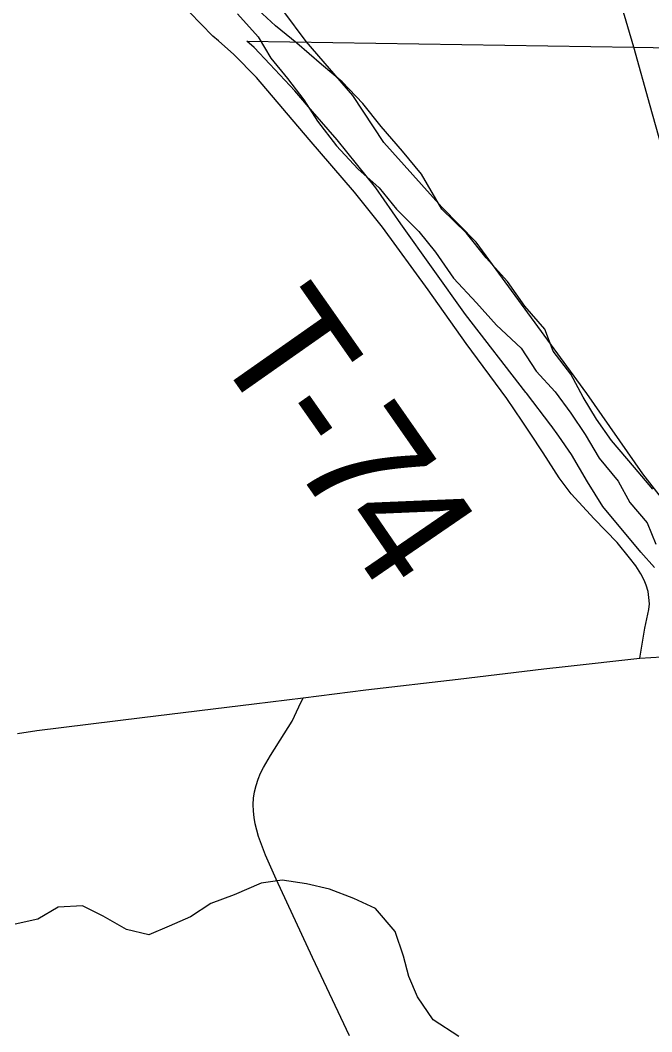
# Model space of a CAD drawing. Extents: x 1584893 to 1934202, y 663575 to 1091909.
# Drawn here: x 1768902 to 1770464, y 921466 to 923966 of the extents above; entities that cross this region are included whole.
import ezdxf

# ---------------------------------------------------------------- set-up
doc = ezdxf.new("R2010")
doc.units = 0
for name, color, linetype in [('GM_X_City_Street', 7, 'Continuous'), ('GM_X_Corporation', 7, 'Continuous'), ('GM_X_County_Road', 7, 'Continuous'), ('GM_X_Major_River', 7, 'Continuous'), ('GM_X_Minor_River', 7, 'Continuous'), ('GM_X_Section', 7, 'Continuous'), ('GM_X_State_Route', 7, 'Continuous'), ('GM_X_Township_Road', 7, 'Continuous'), ('GM_X_Township_Road_Text', 7, 'Continuous')]:
    doc.layers.add(name, color=color, linetype=linetype)

msp = doc.modelspace()

# ---------------------------------------------------------------- linework, layer by layer
at = {"layer": 'GM_X_City_Street'}
msp.add_lwpolyline([(1770495.4, 923628.8), (1770459.5, 923755), (1770419.3, 923899.6)], dxfattribs=at)
at = {"layer": 'GM_X_Corporation'}
msp.add_lwpolyline([(1770470.4, 922613.5), (1770436.6, 922651.5), (1770342.5, 922764.5), (1770304.5, 922825.8), (1770264.9, 922893.1), (1770233.4, 922938.2), (1770215, 922964.6), (1770214.2, 922965.7), (1770153.5, 923044.7), (1770152.4, 923046), (1770003, 923238.9), (1769843.4, 923463), (1769781.4, 923551.7), (1769733.5, 923611.4), (1769685.6, 923671), (1769624.6, 923741), (1769580.7, 923791.8), (1769519.2, 923857.6), (1769480.7, 923898.7), (1769461.9, 923914.7), (1770419.3, 923899.6), (1770754.7, 923893.9)], dxfattribs=at)
at = {"layer": 'GM_X_County_Road'}
for points in [[(1770419.3, 923899.6), (1770345, 924151.3), (1770190.8, 924687.3), (1770032.2, 925239.1), (1769956.6, 925507.5), (1769910.7, 925682.1), (1769842.7, 925952.6), (1769748.5, 926334.8), (1769673.9, 926637.5), (1769622.8, 926844.5), (1769608.3, 926903.7)], [(1769715.7, 921456), (1769624.2, 921650), (1769534.3, 921843.3), (1769508, 921903.2), (1769491.1, 921948.9), (1769482.8, 921980.2), (1769480.1, 921996), (1769478.3, 922011.8), (1769478, 922027.9), (1769478.9, 922043.7), (1769481.2, 922059.5), (1769484.9, 922075), (1769489.8, 922090.2), (1769495.9, 922105.1), (1769503, 922119.5), (1769520.8, 922148.8), (1769554.8, 922202.7), (1769574.1, 922234.2), (1769590.7, 922269.2), (1769601.5, 922291.9)]]:
    msp.add_lwpolyline(points, dxfattribs=at)
at = {"layer": 'GM_X_Major_River'}
for points in [[(1770465.9, 922807.7), (1770420.9, 922860.5), (1770364.1, 922927.5), (1770327, 922980.2), (1770294, 923034.8), (1770263, 923091.4), (1770220, 923148.2), (1770199, 923202.6), (1770150, 923259.4), (1770107.1, 923320.2), (1770054.2, 923379.2), (1770005.3, 923440.1), (1769944.4, 923499.2), (1769893.9, 923586.1), (1769847, 923643), (1769794.1, 923703.9), (1769749.1, 923760.7), (1769698.1, 923813.7), (1769646.9, 923856.6), (1769585.9, 923909.7), (1769532.7, 923952.6), (1769479.6, 924001.6)], [(1769439.4, 923982.2), (1769490.3, 923925.3), (1769521.4, 923872.7), (1769562.5, 923822), (1769603.5, 923769.2), (1769636.6, 923716.6), (1769683.5, 923655.8), (1769736.4, 923598.8), (1769789.6, 923551.9), (1769832.6, 923499.1), (1769887.6, 923444.1), (1769928.7, 923393.3), (1769973.5, 923328.5), (1770030.4, 923267.5), (1770079.4, 923212.6), (1770140.3, 923155.5), (1770177.3, 923098.8), (1770224.3, 923048), (1770263.4, 922995.3), (1770298.5, 922942.6), (1770333.4, 922884), (1770380.4, 922827.1), (1770409.4, 922774.6), (1770452.5, 922723.8), (1770473.6, 922671.4)]]:
    msp.add_lwpolyline(points, dxfattribs=at)
at = {"layer": 'GM_X_Minor_River'}
msp.add_lwpolyline([(1769986.4, 921454.9), (1769923.2, 921496), (1769884.2, 921552.7), (1769863.1, 921603.1), (1769849.9, 921653.4), (1769829, 921713.8), (1769780, 921770.7), (1769726.5, 921795.6), (1769667, 921818.7), (1769609.4, 921831.7), (1769549.6, 921840.7), (1769497.6, 921833.6), (1769431.2, 921804.7), (1769373, 921783.7), (1769322.6, 921750.5), (1769270.3, 921727.4), (1769220, 921706.3), (1769164.4, 921719.2), (1769107, 921752.2), (1769055.5, 921777.2), (1768995.6, 921774.2), (1768945.2, 921745), (1768889.1, 921732)], dxfattribs=at)
at = {"layer": 'GM_X_Section'}
msp.add_lwpolyline([(1770554, 922699.9), (1770441.1, 922844.8), (1770302.6, 923043.9), (1770029.3, 923418), (1769944, 923504.6), (1769801.2, 923663.7), (1769724, 923780.3), (1769609, 923913.2), (1769553.6, 923987.7)], dxfattribs=at)
at = {"layer": 'GM_X_State_Route'}
for points in [[(1770249.4, 922369.3), (1770433.9, 922389.9), (1770515.8, 922394.4), (1770575, 922398.8)], [(1768894.8, 922203.3), (1768942.8, 922210.5), (1769203.1, 922242.9), (1769480, 922276.9), (1769601.5, 922291.9), (1769756.6, 922311.1), (1769984.5, 922338), (1770196.3, 922363.4), (1770249.4, 922369.3)]]:
    msp.add_lwpolyline(points, dxfattribs=at)
at = {"layer": 'GM_X_Township_Road'}
msp.add_lwpolyline([(1770433.9, 922389.9), (1770446.4, 922464.1), (1770455.9, 922509.6), (1770457.6, 922524.1), (1770456.6, 922539.9), (1770454.4, 922554.2), (1770449.9, 922569.9), (1770445.1, 922582.3), (1770436.5, 922598.3), (1770423.9, 922617.7), (1770408.8, 922637.9), (1770377.6, 922675.4), (1770321, 922734.1), (1770264.3, 922796), (1770234.2, 922835.3), (1770195.2, 922897.1), (1770163.1, 922945.7), (1770143, 922975.1), (1770104.8, 923031.3), (1770004.8, 923167), (1769910.8, 923300.3), (1769797.5, 923454.5), (1769728.8, 923541.2), (1769616.7, 923671.7), (1769485.7, 923824.7), (1769429.9, 923881.7), (1769391.7, 923915.4), (1769378.3, 923927.2), (1769320.4, 923985.7)], dxfattribs=at)

# ---------------------------------------------------------------- texts
at = {"layer": 'GM_X_Township_Road_Text'}
for s, rotation, p in [('T', 305.0559, (1769369.4, 923161.4)), ('-', 305.0259, (1769498.3, 922977.7)), ('7', 304.917, (1769568.9, 922876.9)), ('4', 304.4045, (1769674.3, 922726))]:
    msp.add_text(s, height=300, rotation=rotation, dxfattribs=at).set_placement(p)

doc.saveas('drawing.dxf')
